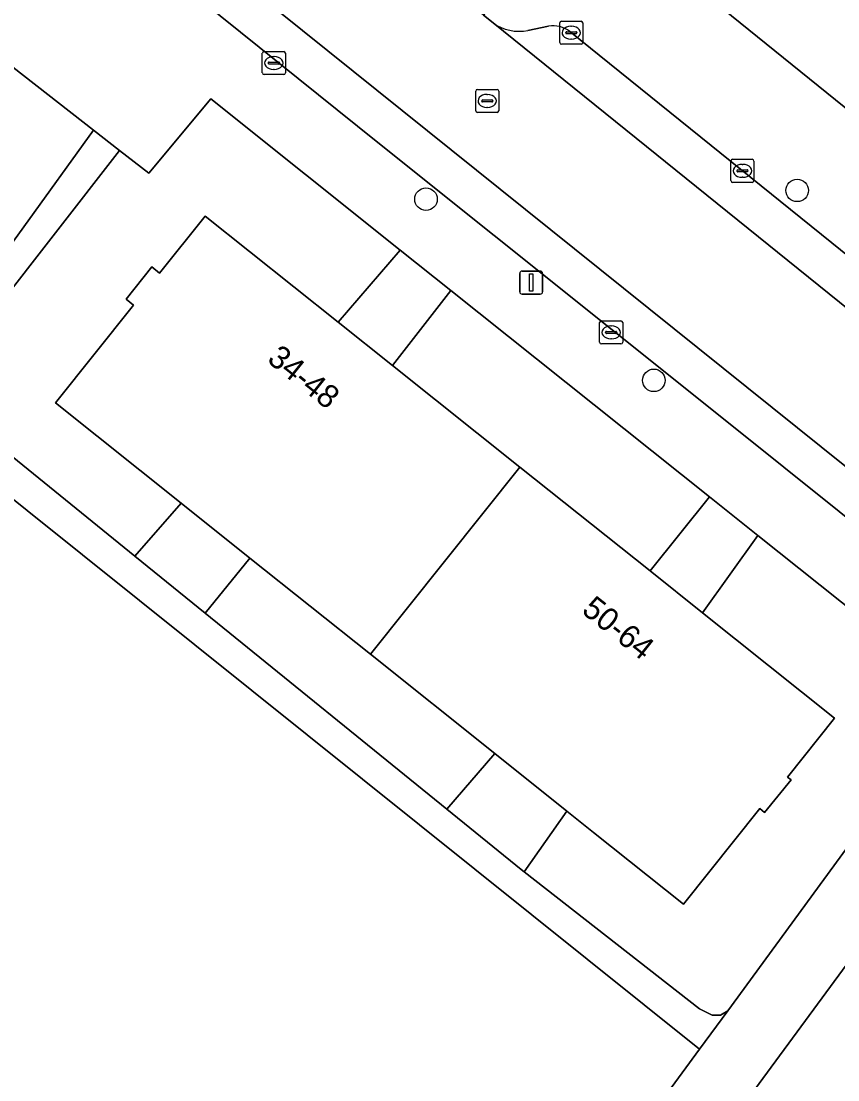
# Model space of a CAD drawing. Extents: x 160102 to 160934, y 382045 to 382923.
# Drawn here: x 160442.61 to 160478.07, y 382536.21 to 382582.18 of the extents above; entities that cross this region are included whole.
import ezdxf

# ---------------------------------------------------------------- set-up
doc = ezdxf.new("R2010")
doc.units = 0
for name, color, linetype in [('IMGEO_Boom', 7, 'Continuous'), ('IMGEO_Erf', 7, 'Continuous'), ('IMGEO_Groenvoorziening', 7, 'Continuous'), ('IMGEO_Kolk', 7, 'Continuous'), ('IMGEO_Lichtmast', 7, 'Continuous'), ('IMGEO_Pand', 7, 'Continuous'), ('IMGEO_Pand_nummerreeks', 7, 'Continuous'), ('IMGEO_Parkeervlak_open', 7, 'Continuous'), ('IMGEO_Rijbaan_lokaal_open', 7, 'Continuous'), ('IMGEO_Rioolput', 7, 'Continuous'), ('IMGEO_Voetpad_gesloten', 7, 'Continuous'), ('IMGEO_Voetpad_op_trap', 7, 'Continuous'), ('IMGEO_Voetpad_open', 7, 'Continuous')]:
    doc.layers.add(name, color=color, linetype=linetype)

msp = doc.modelspace()

# ---------------------------------------------------------------- linework, layer by layer
at = {"layer": 'IMGEO_Boom'}
for centre in [(160476.307, 382574.832), (160460.189, 382574.447), (160470.082, 382566.584)]:
    msp.add_circle(centre, 0.489, dxfattribs=at)
at = {"layer": 'IMGEO_Erf'}
msp.add_lwpolyline([(160466.307, 382588.202), (160494.827, 382565.152), (160500, 382560.972), (160503.073, 382558.488), (160500, 382554.224), (160491.895, 382542.979), (160500, 382537.111), (160512.903, 382527.769), (160513.795, 382534.731), (160510.825, 382535.221), (160511.14, 382537.129), (160511.461, 382539.075), (160514.431, 382538.585), (160515.795, 382546.76), (160513.821, 382547.08), (160514.301, 382550.045), (160516.275, 382549.725), (160519.19, 382547.212), (160517.912, 382530.251), (160515.877, 382500), (160513.04, 382457.812)], dxfattribs=at)
at = {"layer": 'IMGEO_Groenvoorziening'}
for points in [[(160430.115, 382587.054), (160424.126, 382578.857), (160428.223, 382576.184), (160432.492, 382582.073), (160435.12, 382580.168), (160435.4, 382580.554), (160436.844, 382579.507), (160436.581, 382579.143), (160440.91, 382576.005), (160437.214, 382570.907), (160439.693, 382569.052), (160445.752, 382577.45), (160433.113, 382587.311)], [(160472.07, 382537.55), (160437.989, 382564.836), (160403.791, 382516.657), (160410.005, 382512.232), (160410.556, 382511.838), (160413.843, 382516.2), (160417.933, 382521.84), (160420.393, 382520.056), (160422.852, 382518.273), (160425.312, 382516.489), (160427.772, 382514.705), (160430.232, 382512.922), (160432.692, 382511.138), (160435.152, 382509.354), (160437.611, 382507.571), (160440.071, 382505.787), (160442.541, 382503.996), (160439.632, 382500), (160438.441, 382498.363), (160435.401, 382494.048), (160435.774, 382493.781)], [(160480.93, 382554.797), (160474.597, 382559.852), (160472.193, 382556.489), (160477.92, 382551.918), (160475.89, 382549.359), (160476.041, 382549.232), (160474.889, 382547.817), (160474.685, 382547.989), (160471.372, 382543.84), (160467.464, 382546.959), (160466.305, 382547.884), (160464.448, 382545.248), (160472.063, 382539.302), (160472.614, 382539.022), (160472.982, 382539.015), (160473.289, 382539.215), (160481.629, 382550.609)], [(160440.163, 382493.992), (160444.564, 382500), (160472.07, 382537.55)]]:
    msp.add_lwpolyline(points, dxfattribs=at)
for points in [[(160448.284, 382571.507), (160448.623, 382571.236), (160450.605, 382573.72), (160456.375, 382569.115), (160459.072, 382572.243), (160450.852, 382578.804), (160448.152, 382575.578), (160446.881, 382576.57), (160438.73, 382566.096), (160447.552, 382558.944), (160449.558, 382561.251), (160444.105, 382565.604), (160447.497, 382569.854), (160447.172, 382570.113)], [(160461.271, 382570.488), (160458.734, 382567.232), (160464.263, 382562.819), (160469.916, 382558.307), (160472.502, 382561.524)], [(160457.776, 382554.692), (160452.548, 382558.865), (160450.599, 382556.473), (160461.1, 382547.959), (160463.173, 382550.384)]]:
    msp.add_lwpolyline(points, close=True, dxfattribs=at)
at = {"layer": 'IMGEO_Kolk'}
for p, q in [((160465.995, 382581.253), (160465.995, 382582.105)), ((160466.07, 382582.179), (160466.922, 382582.179)), ((160466.483, 382581.959), (160466.508, 382581.959)), ((160466.996, 382582.105), (160466.996, 382581.253)), ((160466.254, 382581.673), (160466.254, 382581.685)), ((160466.692, 382581.636), (160466.294, 382581.636)), ((160466.297, 382581.722), (160466.695, 382581.722)), ((160466.738, 382581.685), (160466.738, 382581.673)), ((160466.922, 382581.179), (160466.07, 382581.179)), ((160466.506, 382581.399), (160466.481, 382581.399)), ((160453.083, 382579.936), (160453.083, 382580.788)), ((160453.158, 382580.862), (160454.01, 382580.862)), ((160453.571, 382580.642), (160453.596, 382580.642)), ((160454.084, 382580.788), (160454.084, 382579.936)), ((160453.342, 382580.356), (160453.342, 382580.368)), ((160453.78, 382580.319), (160453.382, 382580.319)), ((160453.385, 382580.405), (160453.783, 382580.405)), ((160453.594, 382580.082), (160453.569, 382580.082)), ((160453.826, 382580.368), (160453.826, 382580.356)), ((160454.01, 382579.862), (160453.158, 382579.862)), ((160473.427, 382575.255), (160473.427, 382576.107)), ((160473.502, 382576.181), (160474.354, 382576.181)), ((160473.915, 382575.961), (160473.94, 382575.961)), ((160474.428, 382576.107), (160474.428, 382575.255)), ((160473.686, 382575.675), (160473.686, 382575.687)), ((160474.124, 382575.638), (160473.726, 382575.638)), ((160473.729, 382575.724), (160474.127, 382575.724)), ((160474.17, 382575.687), (160474.17, 382575.675)), ((160474.354, 382575.181), (160473.502, 382575.181)), ((160473.938, 382575.401), (160473.913, 382575.401)), ((160467.728, 382568.239), (160467.728, 382569.091)), ((160467.803, 382569.165), (160468.655, 382569.165)), ((160468.729, 382569.091), (160468.729, 382568.239)), ((160467.987, 382568.659), (160467.987, 382568.671)), ((160468.425, 382568.622), (160468.027, 382568.622)), ((160468.03, 382568.708), (160468.428, 382568.708)), ((160468.216, 382568.945), (160468.241, 382568.945)), ((160468.471, 382568.671), (160468.471, 382568.659)), ((160468.655, 382568.165), (160467.803, 382568.165)), ((160468.239, 382568.385), (160468.214, 382568.385))]:
    msp.add_line(p, q, dxfattribs=at)
for points in [[(160465.995, 382581.253), (160465.995, 382582.105)], [(160466.07, 382582.179), (160466.922, 382582.179)], [(160466.996, 382582.105), (160466.996, 382581.253)], [(160466.922, 382581.179), (160466.07, 382581.179)], [(160453.083, 382579.936), (160453.083, 382580.788)], [(160453.158, 382580.862), (160454.01, 382580.862)], [(160454.084, 382580.788), (160454.084, 382579.936)], [(160454.01, 382579.862), (160453.158, 382579.862)], [(160473.427, 382575.255), (160473.427, 382576.107)], [(160473.502, 382576.181), (160474.354, 382576.181)], [(160474.428, 382576.107), (160474.428, 382575.255)], [(160474.354, 382575.181), (160473.502, 382575.181)], [(160467.728, 382568.239), (160467.728, 382569.091)], [(160467.803, 382569.165), (160468.655, 382569.165)], [(160468.729, 382569.091), (160468.729, 382568.239)], [(160468.655, 382568.165), (160467.803, 382568.165)]]:
    msp.add_lwpolyline(points, dxfattribs=at)
for centre, radius, start, end in [((160466.072, 382582.103), 0.0765, 91.552, 178.448), ((160466.072, 382582.103), 0.0765, 91.552, 178.448), ((160466.92, 382582.103), 0.0765, 1.552, 88.448), ((160466.92, 382582.103), 0.0765, 1.552, 88.448), ((160466.294, 382581.682), 0.0403, 85.8775, 175.7526), ((160466.291, 382581.672), 0.0366, 178.938, 274.7102), ((160466.695, 382581.679), 0.043, 264.8664, 352.4533), ((160466.699, 382581.684), 0.0386, 1.7309, 96.639), ((160466.072, 382581.255), 0.0765, 181.552, 268.448), ((160466.072, 382581.255), 0.0765, 181.552, 268.448), ((160466.92, 382581.255), 0.0765, 271.552, 358.448), ((160466.92, 382581.255), 0.0765, 271.552, 358.448), ((160453.16, 382580.786), 0.0765, 91.552, 178.448), ((160453.16, 382580.786), 0.0765, 91.552, 178.448), ((160454.008, 382580.786), 0.0765, 1.552, 88.448), ((160454.008, 382580.786), 0.0765, 1.552, 88.448), ((160453.382, 382580.365), 0.0403, 85.8775, 175.7526), ((160453.379, 382580.355), 0.0366, 178.938, 274.7102), ((160453.783, 382580.362), 0.043, 264.8664, 352.4533), ((160453.787, 382580.367), 0.0386, 1.7309, 96.639), ((160453.16, 382579.938), 0.0765, 181.552, 268.448), ((160453.16, 382579.938), 0.0765, 181.552, 268.448), ((160454.008, 382579.938), 0.0765, 271.552, 358.448), ((160454.008, 382579.938), 0.0765, 271.552, 358.448), ((160473.504, 382576.105), 0.0765, 91.552, 178.448), ((160473.504, 382576.105), 0.0765, 91.552, 178.448), ((160474.352, 382576.105), 0.0765, 1.552, 88.448), ((160474.352, 382576.105), 0.0765, 1.552, 88.448), ((160473.726, 382575.684), 0.0403, 85.8775, 175.7526), ((160473.723, 382575.674), 0.0366, 178.938, 274.7102), ((160474.127, 382575.681), 0.043, 264.8664, 352.4533), ((160474.131, 382575.686), 0.0386, 1.7309, 96.639), ((160473.504, 382575.257), 0.0765, 181.552, 268.448), ((160473.504, 382575.257), 0.0765, 181.552, 268.448), ((160474.352, 382575.257), 0.0765, 271.552, 358.448), ((160474.352, 382575.257), 0.0765, 271.552, 358.448), ((160467.805, 382569.089), 0.0765, 91.552, 178.448), ((160467.805, 382569.089), 0.0765, 91.552, 178.448), ((160468.653, 382569.089), 0.0765, 1.552, 88.448), ((160468.653, 382569.089), 0.0765, 1.552, 88.448), ((160468.027, 382568.668), 0.0403, 85.8775, 175.7526), ((160468.024, 382568.658), 0.0366, 178.938, 274.7102), ((160468.428, 382568.665), 0.043, 264.8664, 352.4533), ((160468.432, 382568.67), 0.0386, 1.7309, 96.639), ((160467.805, 382568.241), 0.0765, 181.552, 268.448), ((160467.805, 382568.241), 0.0765, 181.552, 268.448), ((160468.653, 382568.241), 0.0765, 271.552, 358.448), ((160468.653, 382568.241), 0.0765, 271.552, 358.448)]:
    msp.add_arc(centre, radius, start, end, dxfattribs=at)
for centre, major_axis, ratio, start_param, end_param in [((160466.482, 382581.679), (-0.387, 0.002), 0.722429, 4.712389, 7.853982), ((160466.507, 382581.679), (-0.39, 0.002), 0.717154, 1.570796, 4.712389), ((160453.57, 382580.362), (-0.387, 0.002), 0.722429, 4.712389, 7.853982), ((160453.595, 382580.362), (-0.39, 0.002), 0.717154, 1.570796, 4.712389), ((160473.914, 382575.681), (-0.387, 0.002), 0.722429, 4.712389, 7.853982), ((160473.939, 382575.681), (-0.39, 0.002), 0.717154, 1.570796, 4.712389), ((160468.215, 382568.665), (-0.387, 0.002), 0.722429, 4.712389, 7.853982), ((160468.24, 382568.665), (-0.39, 0.002), 0.717154, 1.570796, 4.712389)]:
    msp.add_ellipse(centre, major_axis=major_axis, ratio=ratio, start_param=start_param, end_param=end_param, dxfattribs=at)
at = {"layer": 'IMGEO_Lichtmast'}
for p, q in [((160464.359, 382571.327), (160465.149, 382571.327)), ((160465.149, 382571.327), (160464.359, 382571.327)), ((160464.259, 382570.427), (160464.259, 382571.227)), ((160464.259, 382571.227), (160464.259, 382570.427)), ((160465.249, 382571.227), (160465.249, 382570.427)), ((160465.249, 382570.427), (160465.249, 382571.227)), ((160465.149, 382570.327), (160464.359, 382570.327)), ((160464.359, 382570.327), (160465.149, 382570.327))]:
    msp.add_line(p, q, dxfattribs=at)
msp.add_lwpolyline([(160464.679, 382571.202), (160464.829, 382571.202), (160464.829, 382570.452), (160464.679, 382570.452), (160464.679, 382571.202)], dxfattribs=at)
for centre, start, end in [((160464.359, 382571.227), 90, 180), ((160464.359, 382571.227), 90, 180), ((160465.149, 382571.227), 0, 90), ((160465.149, 382571.227), 360, 90), ((160464.359, 382570.427), 180, 270), ((160464.359, 382570.427), 180, 270), ((160465.149, 382570.427), 270, 0), ((160465.149, 382570.427), 270, 0)]:
    msp.add_arc(centre, 0.1, start, end, dxfattribs=at)
at = {"layer": 'IMGEO_Pand'}
for points in [[(160458.734, 382567.232), (160456.375, 382569.115), (160450.605, 382573.72), (160448.623, 382571.236), (160448.284, 382571.507), (160447.172, 382570.113), (160447.497, 382569.854), (160444.105, 382565.604), (160449.558, 382561.251), (160452.548, 382558.865), (160457.776, 382554.692), (160464.263, 382562.819)], [(160472.193, 382556.489), (160469.916, 382558.307), (160464.263, 382562.819), (160457.776, 382554.692), (160463.173, 382550.384), (160466.305, 382547.884), (160467.464, 382546.959), (160471.372, 382543.84), (160474.685, 382547.989), (160474.889, 382547.817), (160476.041, 382549.232), (160475.89, 382549.359), (160477.92, 382551.918)]]:
    msp.add_lwpolyline(points, close=True, dxfattribs=at)
at = {"layer": 'IMGEO_Parkeervlak_open'}
for points in [[(160483.799, 382558.523), (160450.577, 382585.198), (160437.847, 382595.414)], [(160438.907, 382592.26), (160448.753, 382584.442), (160458.029, 382576.973), (160473.398, 382564.68), (160480.457, 382559.016)], [(160463.099, 382582.104), (160487.415, 382562.498), (160490.592, 382559.937), (160491.735, 382561.326), (160466.43, 382581.731)], [(160465.508, 382581.957), (160464.616, 382581.776)]]:
    msp.add_lwpolyline(points, dxfattribs=at)
for centre, radius, start, end in [((160464.242, 382583.718), 1.978, 234.7011, 280.898), ((160465.729, 382580.863), 1.116, 51.0516, 101.4029)]:
    msp.add_arc(centre, radius, start, end, dxfattribs=at)
at = {"layer": 'IMGEO_Rijbaan_lokaal_open'}
for points in [[(160463.099, 382582.104), (160462.683, 382582.44), (160456.544, 382587.398), (160456.007, 382587.831), (160440.316, 382600.508), (160440.177, 382600.621)], [(160435.049, 382597.428), (160435.985, 382596.798), (160437.847, 382595.414), (160450.577, 382585.198), (160483.799, 382558.523), (160484.046, 382558.32), (160487.415, 382562.498), (160463.099, 382582.104)], [(160484.111, 382548.915), (160483.949, 382548.692), (160456.229, 382511.004), (160443.452, 382493.376), (160449.428, 382489.694), (160458.647, 382502.288), (160458.858, 382502.576), (160459.289, 382503.191), (160489.103, 382544.309)]]:
    msp.add_lwpolyline(points, dxfattribs=at)
at = {"layer": 'IMGEO_Rioolput'}
for p, q in [((160462.348, 382578.292), (160462.348, 382579.144)), ((160462.423, 382579.218), (160463.275, 382579.218)), ((160463.349, 382579.144), (160463.349, 382578.292)), ((160462.607, 382578.712), (160462.607, 382578.724)), ((160463.045, 382578.675), (160462.647, 382578.675)), ((160462.65, 382578.761), (160463.048, 382578.761)), ((160462.836, 382578.998), (160462.861, 382578.998)), ((160463.091, 382578.724), (160463.091, 382578.712)), ((160463.275, 382578.218), (160462.423, 382578.218)), ((160462.859, 382578.438), (160462.834, 382578.438))]:
    msp.add_line(p, q, dxfattribs=at)
for points in [[(160462.348, 382578.292), (160462.348, 382579.144)], [(160462.423, 382579.218), (160463.275, 382579.218)], [(160463.349, 382579.144), (160463.349, 382578.292)], [(160463.275, 382578.218), (160462.423, 382578.218)]]:
    msp.add_lwpolyline(points, dxfattribs=at)
for centre, radius, start, end in [((160462.425, 382579.142), 0.0765, 91.552, 178.448), ((160462.425, 382579.142), 0.0765, 91.552, 178.448), ((160463.273, 382579.142), 0.0765, 1.552, 88.448), ((160463.273, 382579.142), 0.0765, 1.552, 88.448), ((160462.647, 382578.721), 0.0403, 85.8775, 175.7526), ((160462.644, 382578.711), 0.0366, 178.938, 274.7102), ((160463.048, 382578.718), 0.043, 264.8664, 352.4533), ((160463.052, 382578.723), 0.0386, 1.7309, 96.639), ((160462.425, 382578.294), 0.0765, 181.552, 268.448), ((160462.425, 382578.294), 0.0765, 181.552, 268.448), ((160463.273, 382578.294), 0.0765, 271.552, 358.448), ((160463.273, 382578.294), 0.0765, 271.552, 358.448)]:
    msp.add_arc(centre, radius, start, end, dxfattribs=at)
for centre, major_axis, ratio, start_param, end_param in [((160462.835, 382578.718), (-0.387, 0.002), 0.722429, 4.712389, 7.853982), ((160462.86, 382578.718), (-0.39, 0.002), 0.717154, 1.570796, 4.712389)]:
    msp.add_ellipse(centre, major_axis=major_axis, ratio=ratio, start_param=start_param, end_param=end_param, dxfattribs=at)
at = {"layer": 'IMGEO_Voetpad_gesloten'}
for points in [[(160461.271, 382570.488), (160459.072, 382572.243), (160456.375, 382569.115), (160458.734, 382567.232)], [(160474.597, 382559.852), (160472.502, 382561.524), (160469.916, 382558.307), (160472.193, 382556.489)]]:
    msp.add_lwpolyline(points, close=True, dxfattribs=at)
at = {"layer": 'IMGEO_Voetpad_op_trap'}
for points in [[(160449.558, 382561.251), (160447.552, 382558.944), (160450.599, 382556.473), (160452.548, 382558.865)], [(160466.305, 382547.884), (160463.173, 382550.384), (160461.1, 382547.959), (160464.324, 382545.345), (160464.448, 382545.248)]]:
    msp.add_lwpolyline(points, close=True, dxfattribs=at)
at = {"layer": 'IMGEO_Voetpad_open'}
for points in [[(160466.43, 382581.731), (160491.735, 382561.326), (160494.827, 382565.152), (160466.307, 382588.202), (160462.972, 382590.915), (160446.842, 382603.909)], [(160458.029, 382576.973), (160448.753, 382584.442), (160438.907, 382592.26)], [(160456.007, 382587.831), (160456.544, 382587.398), (160457.197, 382588.207), (160463.336, 382583.249), (160462.683, 382582.44), (160463.099, 382582.104)], [(160433.113, 382587.311), (160445.752, 382577.45), (160446.881, 382576.57), (160448.152, 382575.578), (160450.852, 382578.804), (160459.072, 382572.243), (160461.271, 382570.488), (160472.502, 382561.524), (160474.597, 382559.852), (160480.93, 382554.797), (160484.046, 382558.32), (160483.799, 382558.523)], [(160464.616, 382581.776), (160465.508, 382581.957)], [(160437.989, 382564.836), (160472.07, 382537.55), (160473.289, 382539.215), (160472.982, 382539.015), (160472.614, 382539.022), (160472.063, 382539.302), (160464.448, 382545.248), (160464.324, 382545.345), (160461.1, 382547.959), (160450.599, 382556.473), (160447.552, 382558.944), (160438.73, 382566.096), (160446.881, 382576.57), (160445.752, 382577.45), (160439.693, 382569.052)], [(160480.457, 382559.016), (160473.398, 382564.68), (160458.029, 382576.973)], [(160481.629, 382550.609), (160473.289, 382539.215), (160472.07, 382537.55), (160444.564, 382500), (160440.163, 382493.992)], [(160443.22, 382493.058), (160443.452, 382493.376), (160456.229, 382511.004), (160483.949, 382548.692)]]:
    msp.add_lwpolyline(points, dxfattribs=at)
for centre, radius, start, end in [((160464.242, 382583.718), 1.978, 234.7011, 280.898), ((160465.729, 382580.863), 1.116, 51.0516, 101.4029)]:
    msp.add_arc(centre, radius, start, end, dxfattribs=at)

# ---------------------------------------------------------------- texts
at = {"layer": 'IMGEO_Pand_nummerreeks'}
for s, p in [('34-48', (160453.244, 382567.417)), ('50-64', (160466.899, 382556.518))]:
    msp.add_text(s, height=1, rotation=321.4056, dxfattribs=at).set_placement(p)

doc.saveas('drawing.dxf')
